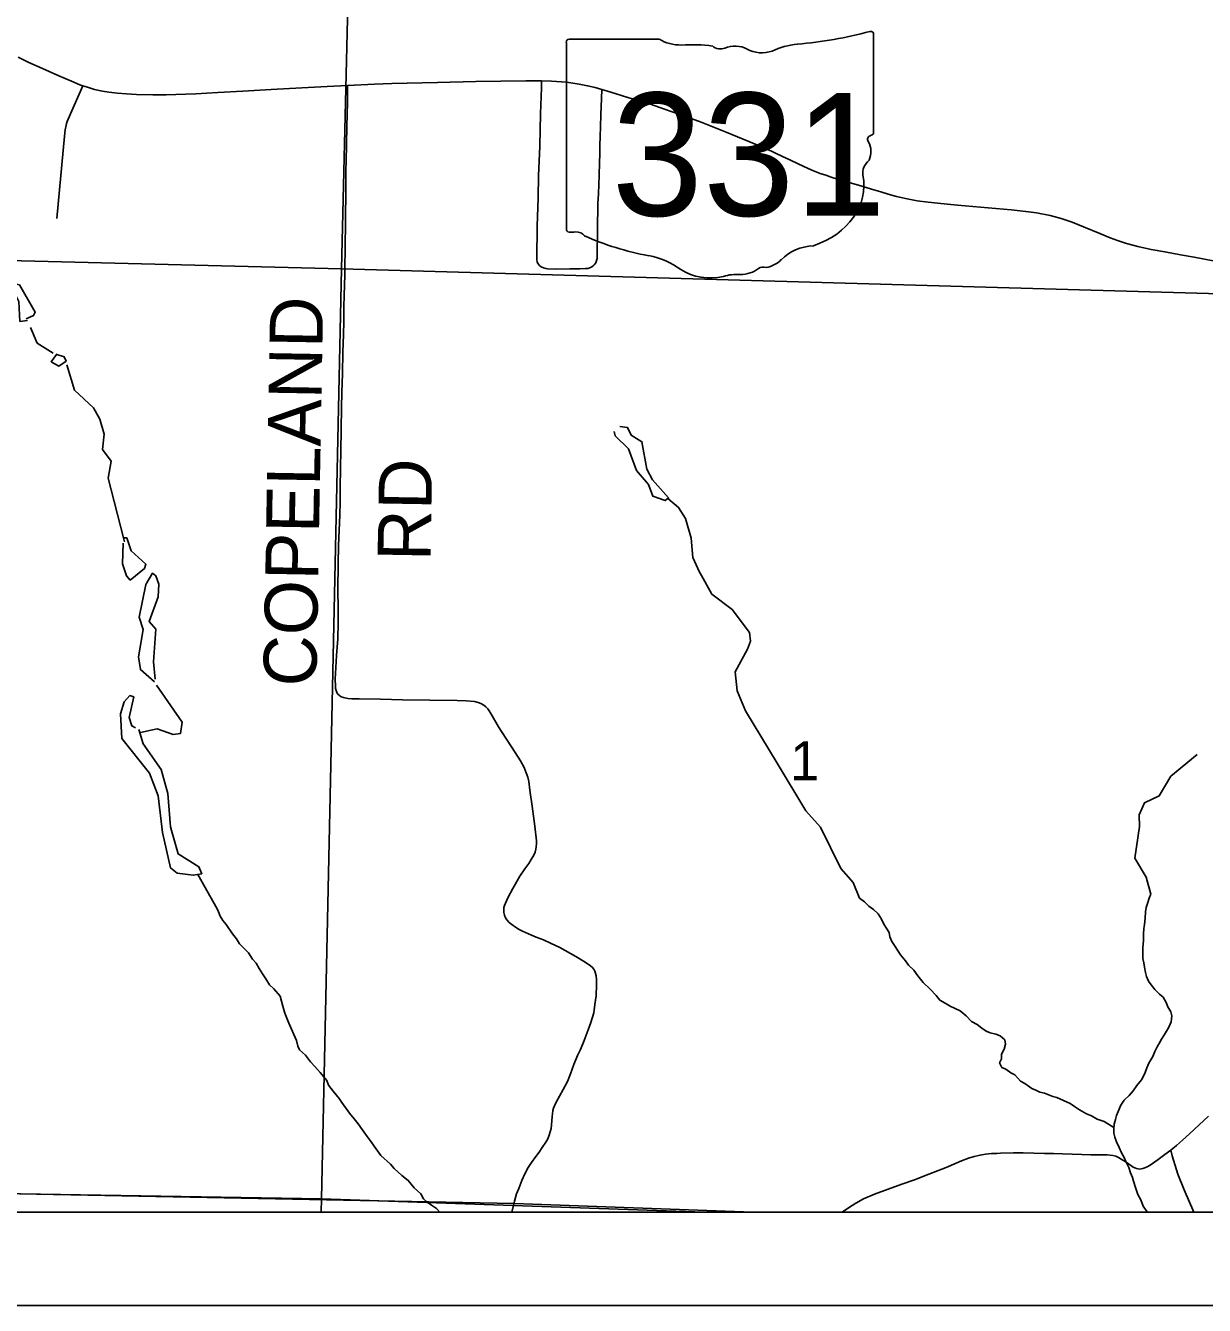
# Model space of a CAD drawing. Extents: x 0 to 34, y 0 to 22.
# Drawn here: x 3.798 to 5.063, y 13.5 to 14.873 of the extents above; entities that cross this region are included whole.
import ezdxf

# ---------------------------------------------------------------- set-up
doc = ezdxf.new("R2010")
doc.units = 0
for name, color, linetype in [('GM_X_Corporation', 7, 'Continuous'), ('GM_X_Minor_River', 7, 'Continuous'), ('GM_X_Section_Text', 7, 'Continuous'), ('GM_X_State_Location', 7, 'Continuous'), ('GM_X_State_Route', 7, 'Continuous'), ('GM_X_State_Shield', 7, 'Continuous'), ('GM_X_Township_Road', 7, 'Continuous'), ('GM_X_Township_Road_Text', 7, 'Continuous'), ('SH_Data', 7, 'Continuous')]:
    doc.layers.add(name, color=color, linetype=linetype)

msp = doc.modelspace()

# ---------------------------------------------------------------- linework, layer by layer
at = {"layer": 'GM_X_Corporation'}
for points in [[(2.6, 16.6918), (2.6, 13.6), (9.4, 13.6), (9.4, 16.4853), (9.09, 16.4927), (8.0963, 16.5226), (6.2194, 16.578), (6.0834, 16.5816), (5.4202, 16.5982), (4.6351, 16.6229), (4.5473, 16.6256), (4.1867, 16.6352), (4.1011, 16.6362), (4.0515, 16.6368), (3.1684, 16.6682), (3.1555, 16.6686)], [(4.1616, 15.6255), (4.1372, 14.6117), (3.1218, 14.6372), (3.1435, 15.6571)], [(5.1793, 15.5873), (5.155, 14.5827), (4.1372, 14.6117), (4.1616, 15.6255)], [(3.1218, 14.6372), (4.1372, 14.6117), (4.1159, 13.6143), (3.1037, 13.6311)], [(4.5265, 13.6), (5.1312, 13.6), (5.155, 14.5827), (4.1372, 14.6117), (4.1159, 13.6143)], [(2.6, 13.6417), (2.6, 13.6), (4.5781, 13.6), (4.3222, 13.6092), (3.3525, 13.6282), (3.2812, 13.6297), (3.1025, 13.6315), (3.0575, 13.6324)], [(3.0626, 13.6), (4.1154, 13.6), (4.1159, 13.6143), (3.1037, 13.6311), (3.0633, 13.6314)], [(4.1154, 13.6), (4.5265, 13.6), (4.1159, 13.6143)]]:
    msp.add_lwpolyline(points, close=True, dxfattribs=at)
msp.add_lwpolyline([(3.1555, 16.6686), (3.148, 15.8071), (3.1401, 15.483), (3.1263, 14.9513), (3.1142, 14.3277), (3.1134, 14.2853), (3.1127, 14.2486), (3.1121, 14.2169), (3.109, 14.0614), (3.1089, 14.0542), (3.1033, 13.7653), (3.1025, 13.6315), (3.2812, 13.6297), (3.3525, 13.6282), (4.3222, 13.6092), (4.5781, 13.6), (9.4, 13.6)], dxfattribs=at)
at = {"layer": 'GM_X_Minor_River'}
for points in [[(3.8006, 14.5562), (3.7923, 14.5553), (3.7912, 14.5766), (3.7834, 14.5924), (3.7837, 14.5965), (3.7917, 14.5948), (3.8088, 14.5654), (3.807, 14.5616), (3.799, 14.5581)], [(3.8037, 14.5487), (3.8108, 14.5321), (3.828, 14.5214)], [(3.8307, 14.5203), (3.8399, 14.5174), (3.8418, 14.5128), (3.8339, 14.5074), (3.8259, 14.5122), (3.8315, 14.5199)], [(3.8427, 14.5087), (3.851, 14.4815), (3.8714, 14.4628), (3.878, 14.4504), (3.8825, 14.4346), (3.8808, 14.4179), (3.8901, 14.4055), (3.8869, 14.3872), (3.9034, 14.3234), (3.9043, 14.3189)], [(4.4356, 14.4426), (4.444, 14.4416), (4.4479, 14.4333), (4.4594, 14.4263), (4.4647, 14.3968), (4.4706, 14.3855), (4.488, 14.366), (4.4842, 14.3633), (4.4709, 14.368), (4.4665, 14.3805), (4.4534, 14.3955), (4.4451, 14.4189), (4.4308, 14.4327), (4.4296, 14.4372)], [(4.6927, 13.9368), (4.686, 13.9537), (4.6725, 13.9687), (4.651, 14.0131), (4.6352, 14.0304), (4.6045, 14.0815), (4.5703, 14.1378), (4.5616, 14.1593), (4.5594, 14.1794), (4.5727, 14.2038), (4.5756, 14.2126), (4.5747, 14.2217), (4.5561, 14.2464), (4.5343, 14.2628), (4.5233, 14.2827), (4.521, 14.2865), (4.5139, 14.3023), (4.5121, 14.3228), (4.5061, 14.3439), (4.4987, 14.3559), (4.4871, 14.3654)], [(3.9031, 14.3234), (3.9069, 14.3231), (3.9116, 14.3095), (3.9274, 14.2949), (3.9259, 14.2904), (3.9106, 14.278), (3.9067, 14.2825), (3.9023, 14.2953), (3.9031, 14.3177)], [(3.9372, 14.1715), (3.9354, 14.1904), (3.9379, 14.2253), (3.931, 14.2336), (3.9404, 14.2599), (3.9414, 14.2735), (3.9382, 14.2826), (3.9344, 14.2852), (3.9273, 14.2733), (3.9203, 14.2383), (3.9246, 14.2248), (3.9218, 14.208), (3.9194, 14.1955), (3.9215, 14.1819), (3.9365, 14.1688)], [(3.9163, 14.1196), (3.9125, 14.1215), (3.9093, 14.1305), (3.9143, 14.1526), (3.9101, 14.154), (3.9041, 14.1475), (3.9002, 14.1346), (3.9017, 14.108), (3.9311, 14.0709), (3.9405, 14.0464), (3.9453, 14.0071), (3.9538, 13.9693), (3.9611, 13.9637), (3.9782, 13.9613), (3.9873, 13.9629), (3.9842, 13.9705), (3.962, 13.9842), (3.9547, 14.0095), (3.9539, 14.0132), (3.9511, 14.0492), (3.9439, 14.0749), (3.9245, 14.1023), (3.9198, 14.1178)], [(3.9388, 14.1654), (3.9663, 14.1257), (3.9646, 14.1135), (3.9566, 14.1122), (3.9395, 14.1184), (3.9217, 14.1144)], [(5.005, 13.9412), (5.0002, 13.9594), (4.9881, 13.9797), (4.9929, 14.0136), (4.9924, 14.0261), (4.9982, 14.039), (5.0141, 14.0465), (5.0267, 14.0675), (5.0548, 14.0907)], [(3.9832, 13.9622), (4.0038, 13.9255)], [(4.9655, 13.6909), (4.9551, 13.6973), (4.9474, 13.6996), (4.9413, 13.7033), (4.936, 13.7055), (4.9287, 13.7096), (4.9233, 13.7134), (4.9187, 13.7164), (4.9042, 13.7231), (4.9, 13.7242), (4.8912, 13.7275), (4.8859, 13.7286), (4.8817, 13.7308), (4.8775, 13.7327), (4.8698, 13.7379), (4.8652, 13.7405), (4.8591, 13.7473), (4.8548, 13.7496), (4.8495, 13.7533), (4.8453, 13.7552), (4.8429, 13.7601), (4.8448, 13.7646), (4.8451, 13.7696), (4.8477, 13.7749), (4.8492, 13.7803), (4.8484, 13.7848), (4.8434, 13.7893), (4.8388, 13.7908), (4.8327, 13.7923), (4.8285, 13.7941), (4.8239, 13.7975), (4.8189, 13.8012), (4.8128, 13.8046), (4.807, 13.8106), (4.8005, 13.8159), (4.7898, 13.8211), (4.7844, 13.8241), (4.7787, 13.8274), (4.7748, 13.8323), (4.7683, 13.8391), (4.761, 13.8463), (4.7552, 13.8534), (4.751, 13.8595), (4.7452, 13.8651), (4.7421, 13.8696), (4.7367, 13.876), (4.7309, 13.8851), (4.7274, 13.8904), (4.7251, 13.8953), (4.7243, 13.8999), (4.722, 13.904), (4.7189, 13.9089), (4.7161, 13.9142), (4.7127, 13.9199), (4.7077, 13.9248), (4.7027, 13.9281), (4.6981, 13.9327), (4.6927, 13.9368)], [(5.0015, 13.6), (5.0002, 13.6017), (4.9967, 13.6066), (4.9944, 13.6134), (4.9913, 13.6191), (4.9885, 13.6266), (4.9866, 13.6331), (4.9854, 13.6372), (4.9834, 13.6422), (4.9815, 13.6478), (4.9784, 13.6543), (4.9764, 13.6588), (4.9737, 13.6637), (4.971, 13.6694), (4.9682, 13.6754), (4.9663, 13.6804), (4.9655, 13.6849), (4.9654, 13.6895), (4.9658, 13.6944), (4.9672, 13.6994), (4.9683, 13.7036), (4.9702, 13.7078), (4.9728, 13.7146), (4.9765, 13.72), (4.9818, 13.7253), (4.9863, 13.7303), (4.9901, 13.7357), (4.9949, 13.7418), (4.9987, 13.7487), (5.0009, 13.7548), (5.0031, 13.7597), (5.0072, 13.767), (5.0095, 13.7724), (5.0117, 13.7773), (5.0143, 13.7815), (5.0166, 13.7857), (5.0196, 13.7907), (5.024, 13.7976), (5.027, 13.8041), (5.0277, 13.8105), (5.0265, 13.8147), (5.0234, 13.8204), (5.0215, 13.8249), (5.0184, 13.8306), (5.0142, 13.8339), (5.0095, 13.8388), (5.0053, 13.8437), (5.0026, 13.8479), (5.0003, 13.8528), (4.9995, 13.857), (4.9983, 13.8627), (4.9974, 13.8676), (4.9966, 13.8721), (4.9965, 13.8835), (4.9972, 13.8915), (4.9971, 13.898), (4.9974, 13.9041), (4.9982, 13.9086), (4.9989, 13.9155), (4.9992, 13.9223), (4.9999, 13.9269), (5.0014, 13.9311), (5.0032, 13.9368), (5.005, 13.9412)], [(4.2427, 13.6), (4.2392, 13.6041), (4.2338, 13.6074), (4.2292, 13.6108), (4.225, 13.6142), (4.2223, 13.6198), (4.215, 13.6262), (4.2088, 13.6341), (4.2019, 13.6394), (4.1938, 13.6469), (4.1896, 13.6514), (4.1792, 13.6608), (4.1758, 13.6657), (4.168, 13.6767), (4.1646, 13.6812), (4.1595, 13.6888), (4.1549, 13.6948), (4.1507, 13.7001), (4.1457, 13.7061), (4.1375, 13.7178), (4.1345, 13.7219), (4.1283, 13.7299), (4.1233, 13.7363), (4.1213, 13.7412), (4.1144, 13.7499), (4.1086, 13.7563), (4.104, 13.7612), (4.0986, 13.7683), (4.0921, 13.774), (4.0905, 13.7781), (4.0889, 13.7842), (4.0807, 13.8027), (4.0764, 13.8133), (4.0741, 13.8209), (4.0729, 13.8262), (4.0713, 13.8315), (4.0647, 13.8394), (4.0601, 13.8439), (4.0559, 13.8503), (4.0524, 13.8556), (4.0489, 13.8613), (4.0458, 13.867), (4.0416, 13.8715), (4.0373, 13.8783), (4.0327, 13.8828), (4.0277, 13.8877), (4.0246, 13.893), (4.0204, 13.8986), (4.0134, 13.9084), (4.0099, 13.913), (4.0072, 13.9175), (4.0053, 13.9222), (4.0038, 13.9255)]]:
    msp.add_lwpolyline(points, dxfattribs=at)
at = {"layer": 'GM_X_State_Route'}
msp.add_lwpolyline([(3.7903, 14.8388), (3.8019, 14.8332), (3.8166, 14.8267), (3.834, 14.8189), (3.8476, 14.8129), (3.8567, 14.8092), (3.8598, 14.8081), (3.8648, 14.8065), (3.8722, 14.8043), (3.8809, 14.8024), (3.8877, 14.8013), (3.8968, 14.8002), (3.9065, 14.7994), (3.9173, 14.7989), (3.935, 14.7985), (3.9491, 14.7984), (3.9595, 14.7986), (3.9808, 14.7995), (4.0045, 14.8008), (4.0315, 14.8024), (4.0618, 14.8042), (4.0948, 14.806), (4.1217, 14.8072), (4.1435, 14.8084), (4.1726, 14.8098), (4.1911, 14.8107), (4.24, 14.8117), (4.2813, 14.8126), (4.3347, 14.8134), (4.3518, 14.8133), (4.3622, 14.8129), (4.3731, 14.8124), (4.3781, 14.8119), (4.3832, 14.8113), (4.392, 14.81), (4.401, 14.8082), (4.4092, 14.8062), (4.4165, 14.8042), (4.426, 14.8013), (4.4444, 14.7956), (4.4684, 14.7883), (4.4836, 14.7832), (4.5082, 14.7744), (4.5227, 14.769), (4.5497, 14.7585), (4.5619, 14.7532), (4.574, 14.7484), (4.5928, 14.7404), (4.6101, 14.7323), (4.618, 14.7286), (4.627, 14.7243), (4.6375, 14.7194), (4.6433, 14.717), (4.6504, 14.7141), (4.6564, 14.7121), (4.6624, 14.7101), (4.6713, 14.7072), (4.694, 14.7007), (4.7055, 14.6971), (4.7155, 14.6942), (4.7234, 14.6919), (4.7324, 14.6895), (4.7438, 14.6869), (4.7544, 14.6848), (4.7662, 14.6832), (4.7833, 14.6814), (4.7976, 14.6801), (4.8554, 14.675), (4.871, 14.6733), (4.8825, 14.6718), (4.897, 14.6689), (4.9091, 14.6656), (4.9207, 14.6618), (4.9328, 14.6568), (4.9505, 14.6496), (4.9615, 14.6451), (4.9694, 14.6422), (4.9791, 14.6389), (4.9913, 14.6356), (5.0055, 14.6327), (5.0202, 14.6301), (5.0368, 14.6269), (5.0514, 14.6244), (5.0811, 14.6185)], dxfattribs=at)
at = {"layer": 'GM_X_State_Shield'}
for p, q in [((4.3783, 14.8547), (4.3783, 14.6546)), ((4.478, 14.8582), (4.3815, 14.8582)), ((4.7078, 14.7584), (4.7078, 14.8631)), ((4.7078, 14.7585), (4.7078, 14.7584))]:
    msp.add_line(p, q, dxfattribs=at)
for centre, major_axis, start_param, end_param in [((4.5904, 15.131), (0.3495, 0), 4.814394, 5.042369), ((4.7042, 14.8635), (0.00367, 0), 6.141152, 7.989035), ((4.382, 14.8551), (0.00382, 0), 1.712693, 3.28349), ((4.501, 14.8814), (0.037, 0), 4.042523, 4.731795), ((4.5133, 14.7458), (0.133, 0), 1.404758, 1.657858), ((4.635, 14.797), (0.0703, 0), 1.699011, 2.107814), ((4.5435, 14.8562), (0.0107, 0), 3.836095, 5.185415), ((4.5592, 14.833), (0.0222, 0), 0.950623, 2.079405), ((4.5878, 14.8648), (0.0267, 0), 4.081561, 5.145723), ((4.7039, 14.758), (0.00393, 0), 5.05454, 6.418171), ((4.707, 14.7507), (0.00568, 0), 1.883978, 3.671073), ((4.6709, 14.7375), (0.0341, 0), 5.934695, 6.695948), ((4.721, 14.7146), (0.0248, 0), 2.387724, 3.262537), ((4.61, 14.7013), (0.0874, 0), 5.101752, 6.440018), ((4.3821, 14.6542), (0.00385, 0), 3.00124, 4.508301), ((4.3826, 14.6746), (0.0294, 0), 4.665946, 4.897461), ((4.3887, 14.643), (0.0106, 0), 0.519207, 1.627899), ((4.5225, 14.8228), (0.2524, 0), 4.195997, 4.488961), ((4.6469, 14.5984), (0.0479, 0), 1.647645, 2.488434), ((4.4472, 14.5647), (0.079, 0), 0.823519, 1.323587), ((4.5862, 14.6352), (0.0282, 0), 4.937069, 5.64225), ((4.5327, 14.6421), (0.0501, 0), 4.026481, 4.996735), ((4.5616, 14.5729), (0.0412, 0), 1.495662, 1.94098), ((4.5653, 14.6271), (0.0267, 0), 4.691044, 5.507374), ((4.5894, 14.6077), (0.00752, 0), 1.147584, 2.315152)]:
    msp.add_ellipse(centre, major_axis=major_axis, ratio=0.8, start_param=start_param, end_param=end_param, dxfattribs=at)
at = {"layer": 'GM_X_Township_Road'}
msp.add_line((4.3198, 13.6), (4.3201, 13.6014), dxfattribs=at)
for points in [[(4.3822, 14.6117), (4.367, 14.6116), (4.3582, 14.6119), (4.3563, 14.6122), (4.3537, 14.613), (4.3513, 14.6139), (4.3496, 14.6152), (4.348, 14.6173), (4.3471, 14.6191), (4.3466, 14.6218), (4.3465, 14.6276), (4.347, 14.6523), (4.3471, 14.6574), (4.3479, 14.6881), (4.3486, 14.7118), (4.3491, 14.7272), (4.3498, 14.7433), (4.3507, 14.7781), (4.3516, 14.806), (4.3518, 14.8133)], [(3.8319, 14.6656), (3.8401, 14.754), (3.8407, 14.761), (3.8414, 14.7642), (3.8421, 14.7675), (3.8431, 14.7699), (3.8465, 14.778), (3.8598, 14.8081)], [(4.3201, 13.6014), (4.3226, 13.6119), (4.325, 13.6195), (4.3273, 13.6255), (4.3304, 13.6338), (4.3339, 13.641), (4.3375, 13.6478), (4.341, 13.6533), (4.3455, 13.6596), (4.349, 13.6645), (4.3524, 13.6695), (4.3563, 13.675), (4.3583, 13.6786), (4.36, 13.6827), (4.3611, 13.686), (4.3619, 13.6896), (4.3623, 13.6935), (4.363, 13.7025), (4.3633, 13.7053), (4.3639, 13.7089), (4.3645, 13.7114), (4.3655, 13.7142), (4.367, 13.7171), (4.375, 13.7315), (4.3794, 13.7402), (4.3826, 13.7483), (4.3862, 13.7584), (4.3903, 13.768), (4.3933, 13.7746), (4.3974, 13.7843), (4.4018, 13.7954), (4.4047, 13.8033), (4.4076, 13.8137), (4.409, 13.8229), (4.4102, 13.832), (4.4108, 13.844), (4.4106, 13.8494), (4.4101, 13.8535), (4.4097, 13.856), (4.409, 13.8584), (4.4079, 13.8607), (4.4064, 13.8624), (4.4043, 13.8641), (4.3985, 13.8682), (4.3886, 13.8741), (4.3713, 13.8838), (4.3614, 13.8885), (4.3537, 13.892), (4.346, 13.895), (4.3409, 13.897), (4.3313, 13.9013), (4.3276, 13.9032), (4.3236, 13.9057), (4.3199, 13.9085), (4.3171, 13.9107), (4.3144, 13.9136), (4.313, 13.9157), (4.3119, 13.9184), (4.3113, 13.9215), (4.3111, 13.9244), (4.3114, 13.9267), (4.312, 13.9291), (4.3155, 13.9371), (4.3209, 13.9471), (4.3285, 13.9604), (4.3338, 13.9683), (4.338, 13.9739), (4.3407, 13.9781), (4.3433, 13.9829), (4.3447, 13.9861), (4.3457, 13.9895), (4.346, 13.9918), (4.3463, 13.9953), (4.3462, 13.9984), (4.3444, 14.014), (4.3415, 14.0356), (4.339, 14.0528), (4.3379, 14.0618), (4.3369, 14.0664), (4.3353, 14.0713), (4.333, 14.0769), (4.3292, 14.084), (4.3202, 14.0981), (4.3134, 14.1085), (4.3057, 14.1207), (4.2974, 14.1348), (4.2956, 14.1377), (4.2941, 14.1397), (4.292, 14.142), (4.2898, 14.1438), (4.2867, 14.1457), (4.2838, 14.1467), (4.2798, 14.1476), (4.2709, 14.1483), (4.2612, 14.1487), (4.2025, 14.1496), (4.1789, 14.1504), (4.1561, 14.1506), (4.1483, 14.1506), (4.1438, 14.151), (4.1392, 14.152), (4.1369, 14.1528), (4.1351, 14.154), (4.1334, 14.1556), (4.1322, 14.1575), (4.1313, 14.1595), (4.1308, 14.1616), (4.1306, 14.1637), (4.1305, 14.1719), (4.1307, 14.1779), (4.1318, 14.1971), (4.1331, 14.215), (4.1336, 14.232), (4.1337, 14.2466), (4.1334, 14.268), (4.1336, 14.2953), (4.134, 14.315), (4.1355, 14.3476), (4.1358, 14.3617), (4.1359, 14.3757), (4.1362, 14.3994), (4.1364, 14.416), (4.1367, 14.4397), (4.1371, 14.4632), (4.1374, 14.479), (4.1382, 14.4996), (4.1386, 14.5223), (4.1393, 14.5412), (4.1395, 14.5548), (4.1396, 14.571), (4.1399, 14.5832), (4.1406, 14.6055), (4.1409, 14.6141), (4.141, 14.6325), (4.1414, 14.6642), (4.1417, 14.6961), (4.1418, 14.7103), (4.1419, 14.7182), (4.1422, 14.7272), (4.143, 14.7642), (4.1433, 14.7781), (4.1435, 14.7896), (4.1435, 14.8084)], [(4.3822, 14.6117), (4.3929, 14.6119), (4.399, 14.612), (4.4015, 14.6123), (4.4036, 14.6128), (4.4055, 14.6138), (4.4069, 14.6149), (4.4081, 14.6159), (4.4098, 14.6183), (4.4107, 14.6207), (4.4113, 14.6228), (4.4115, 14.6256), (4.4122, 14.682), (4.4127, 14.6922), (4.4131, 14.7022), (4.4135, 14.7121), (4.4138, 14.7255), (4.4141, 14.7353), (4.4143, 14.7436), (4.4146, 14.7541), (4.415, 14.7642), (4.4154, 14.7769), (4.4161, 14.7945), (4.4165, 14.8042)], [(5.0265, 13.6666), (5.0325, 13.6716), (5.0389, 13.6773), (5.0464, 13.684), (5.0569, 13.6936), (5.067, 13.7031)], [(4.6741, 13.6), (4.6807, 13.6046), (4.6886, 13.6096), (4.6969, 13.6142), (4.7086, 13.6192), (4.7382, 13.6302), (4.7515, 13.6348), (4.767, 13.6406), (4.7856, 13.6479), (4.7965, 13.6527), (4.8021, 13.655), (4.8095, 13.658), (4.8155, 13.6598), (4.822, 13.6612), (4.8277, 13.6621), (4.8342, 13.6628), (4.8398, 13.6631), (4.844, 13.6634), (4.8579, 13.6635), (4.8683, 13.6635), (4.8911, 13.663), (4.9006, 13.6628), (4.9104, 13.6626), (4.931, 13.6619), (4.9407, 13.6616), (4.9581, 13.6614), (4.9642, 13.6607), (4.9675, 13.6599), (4.9704, 13.6586), (4.9732, 13.657), (4.9775, 13.6545), (4.9847, 13.6492), (4.9862, 13.6483), (4.9881, 13.6474), (4.9897, 13.6468), (4.9915, 13.6464), (4.993, 13.6463), (4.9946, 13.6464), (4.9965, 13.6468), (4.9986, 13.6475), (5.0017, 13.6489), (5.0054, 13.651), (5.0131, 13.6565), (5.0201, 13.6618), (5.0265, 13.6666)], [(5.0511, 13.6), (5.041, 13.6241), (5.034, 13.6407), (5.0311, 13.6499), (5.0294, 13.6559), (5.0281, 13.6604), (5.0265, 13.6666)]]:
    msp.add_lwpolyline(points, dxfattribs=at)
at = {"layer": 'SH_Data'}
for points in [[(2.5, 20.5), (9.5, 20.5), (9.5, 13.5), (2.5, 13.5)], [(2.6, 20.4), (9.4, 20.4), (9.4, 13.6), (2.6, 13.6)]]:
    msp.add_lwpolyline(points, close=True, dxfattribs=at)

# ---------------------------------------------------------------- texts
at = {"layer": 'GM_X_Section_Text'}
msp.add_text('1', height=0.0419, rotation=0, dxfattribs=at).set_placement((4.6183, 14.0632))
at = {"layer": 'GM_X_State_Location'}
for s in ['s', 'r']:
    msp.add_text(s, height=0.000189, dxfattribs=at).set_placement((4.5393, 14.7413))
msp.add_text('331', height=0.000189, rotation=0, dxfattribs=at).set_placement((4.4725, 14.7276))
at = {"layer": 'GM_X_State_Shield'}
msp.add_text('331', height=0.13184, dxfattribs=at).set_placement((4.4268, 14.6687))
at = {"layer": 'GM_X_Township_Road_Text'}
for s, rotation, p in [('COPELAND', 88.9678, (4.1101, 14.1635)), ('RD', 89.0128, (4.2326, 14.2981))]:
    msp.add_text(s, height=0.05682, rotation=rotation, dxfattribs=at).set_placement(p)

doc.saveas('drawing.dxf')
